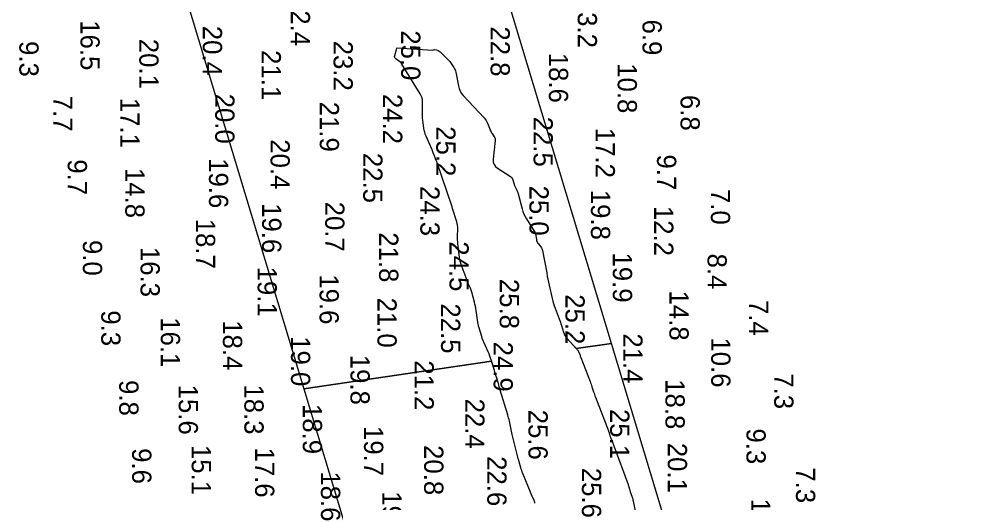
# Model space of a CAD drawing. Extents: x 1178573 to 1187098, y 693282 to 751751.
# Drawn here: x 1182871 to 1183490, y 742375 to 742689 of the extents above; entities that cross this region are included whole.
import ezdxf

# ---------------------------------------------------------------- set-up
doc = ezdxf.new("R2010")
doc.units = 0
for name, color, linetype in [('G-ANNO-PATT', 7, 'Continuous'), ('V-HYDS-MAJR', 7, 'Continuous'), ('V-HYDS-SOUN', 7, 'Continuous')]:
    doc.layers.add(name, color=color, linetype=linetype)

msp = doc.modelspace()

# ---------------------------------------------------------------- linework, layer by layer
at = {"layer": 'G-ANNO-PATT'}
for p, q in [((1183255.55, 742478.87), (1183156.73, 742806.5)), ((1182974.41, 742718.39), (1183055.57, 742449.3)), ((1183114.72, 742665.63), (1183115.8, 742669.72)), ((1183115.8, 742669.72), (1183116.06, 742670.41)), ((1183116.06, 742670.41), (1183116.37, 742670.67)), ((1183116.37, 742670.67), (1183139.17, 742669.22)), ((1183139.17, 742669.22), (1183140.53, 742669.52)), ((1183140.53, 742669.52), (1183141.81, 742669.44)), ((1183141.81, 742669.44), (1183143, 742668.97)), ((1183143, 742668.97), (1183144.1, 742668.12)), ((1183144.1, 742668.12), (1183149.32, 742663)), ((1183114.63, 742664.99), (1183114.72, 742665.63)), ((1183114.74, 742664.43), (1183114.63, 742664.99)), ((1183115.03, 742663.93), (1183114.74, 742664.43)), ((1183115.5, 742663.5), (1183115.03, 742663.93)), ((1183118.72, 742661.26), (1183115.5, 742663.5)), ((1183118.81, 742661.19), (1183118.72, 742661.26)), ((1183118.87, 742661.11), (1183118.81, 742661.19)), ((1183118.93, 742661.02), (1183118.87, 742661.11)), ((1183118.97, 742660.93), (1183118.93, 742661.02)), ((1183149.32, 742663), (1183149.88, 742662.42)), ((1183149.88, 742662.42), (1183150.4, 742661.82)), ((1183150.4, 742661.82), (1183150.9, 742661.19)), ((1183150.9, 742661.19), (1183151.36, 742660.54)), ((1183119.1, 742660.51), (1183118.97, 742660.93)), ((1183119.13, 742660.41), (1183119.1, 742660.51)), ((1183119.17, 742660.31), (1183119.13, 742660.41)), ((1183119.22, 742660.22), (1183119.17, 742660.31)), ((1183119.27, 742660.12), (1183119.22, 742660.22)), ((1183131.27, 742640.87), (1183119.27, 742660.12)), ((1183151.36, 742660.54), (1183153.15, 742657.87)), ((1183153.15, 742657.87), (1183153.56, 742657.18)), ((1183153.56, 742657.18), (1183153.9, 742656.47)), ((1183153.9, 742656.47), (1183154.16, 742655.73)), ((1183154.16, 742655.73), (1183154.35, 742654.95)), ((1183154.35, 742654.95), (1183156.11, 742645.95)), ((1183156.11, 742645.95), (1183156.56, 742644.24)), ((1183156.56, 742644.24), (1183157.24, 742642.64)), ((1183157.24, 742642.64), (1183158.13, 742641.16)), ((1183131.96, 742639.57), (1183131.27, 742640.87)), ((1183132.45, 742638.21), (1183131.96, 742639.57)), ((1183132.72, 742636.79), (1183132.45, 742638.21)), ((1183132.79, 742635.31), (1183132.72, 742636.79)), ((1183158.13, 742641.16), (1183159.24, 742639.78)), ((1183159.24, 742639.78), (1183172.78, 742625.16)), ((1183132.63, 742628.92), (1183132.79, 742635.31)), ((1183132.63, 742627.6), (1183132.63, 742628.92)), ((1183132.67, 742626.3), (1183132.63, 742627.6)), ((1183132.77, 742624.99), (1183132.67, 742626.3)), ((1183132.92, 742623.69), (1183132.77, 742624.99)), ((1183172.78, 742625.16), (1183173.43, 742624.39)), ((1183173.43, 742624.39), (1183174.01, 742623.57)), ((1183133.63, 742618.48), (1183132.92, 742623.69)), ((1183133.85, 742617.19), (1183133.63, 742618.48)), ((1183174.01, 742623.57), (1183174.5, 742622.71)), ((1183174.5, 742622.71), (1183174.92, 742621.79)), ((1183174.92, 742621.79), (1183176.7, 742617.37)), ((1183134.16, 742615.93), (1183133.85, 742617.19)), ((1183134.55, 742614.69), (1183134.16, 742615.93)), ((1183135.02, 742613.47), (1183134.55, 742614.69)), ((1183138.91, 742604.39), (1183135.02, 742613.47)), ((1183176.7, 742617.37), (1183176.96, 742616.77)), ((1183176.96, 742616.77), (1183177.25, 742616.19)), ((1183177.25, 742616.19), (1183177.57, 742615.62)), ((1183177.57, 742615.62), (1183177.91, 742615.06)), ((1183177.91, 742615.06), (1183179.35, 742612.88)), ((1183179.35, 742612.88), (1183179.66, 742612.32)), ((1183179.66, 742612.32), (1183179.86, 742611.73)), ((1183179.86, 742611.73), (1183179.95, 742611.12)), ((1183179.94, 742610.49), (1183178.69, 742598.33)), ((1183179.95, 742611.12), (1183179.94, 742610.49)), ((1183139.72, 742602.47), (1183138.91, 742604.39)), ((1183140.5, 742600.55), (1183139.72, 742602.47)), ((1183141.27, 742598.61), (1183140.5, 742600.55)), ((1183142.02, 742596.67), (1183141.27, 742598.61)), ((1183151.98, 742567.53), (1183142.02, 742596.67)), ((1183178.69, 742598.33), (1183178.72, 742596.55)), ((1183178.72, 742596.55), (1183179.19, 742594.99)), ((1183179.19, 742594.99), (1183180.12, 742593.65)), ((1183180.12, 742593.65), (1183181.48, 742592.52)), ((1183181.48, 742592.52), (1183189.91, 742587.11)), ((1183189.91, 742587.11), (1183190.42, 742586.72)), ((1183190.42, 742586.72), (1183190.84, 742586.26)), ((1183190.84, 742586.26), (1183191.16, 742585.72)), ((1183191.16, 742585.72), (1183191.39, 742585.12)), ((1183191.39, 742585.12), (1183192.21, 742582.25)), ((1183192.21, 742582.25), (1183192.36, 742581.78)), ((1183192.36, 742581.78), (1183192.53, 742581.32)), ((1183192.53, 742581.32), (1183192.72, 742580.86)), ((1183192.72, 742580.86), (1183192.94, 742580.42)), ((1183192.94, 742580.42), (1183193.87, 742578.66)), ((1183193.87, 742578.66), (1183194.09, 742578.22)), ((1183194.09, 742578.22), (1183194.28, 742577.76)), ((1183194.28, 742577.76), (1183194.45, 742577.3)), ((1183194.45, 742577.3), (1183194.59, 742576.82)), ((1183194.59, 742576.82), (1183197.38, 742566.22)), ((1183152.25, 742566.47), (1183151.98, 742567.53)), ((1183155.01, 742557.85), (1183152.25, 742566.47)), ((1183197.38, 742566.22), (1183197.91, 742564.49)), ((1183197.91, 742564.49), (1183198.56, 742562.82)), ((1183198.56, 742562.82), (1183199.34, 742561.19)), ((1183155.32, 742556.7), (1183155.01, 742557.85)), ((1183155.54, 742555.54), (1183155.32, 742556.7)), ((1183199.34, 742561.19), (1183200.24, 742559.63)), ((1183200.24, 742559.63), (1183205.26, 742551.62)), ((1183155.65, 742554.36), (1183155.54, 742555.54)), ((1183155.55, 742548.38), (1183155.67, 742553.17)), ((1183155.67, 742553.17), (1183155.65, 742554.36)), ((1183205.26, 742551.62), (1183205.61, 742550.99)), ((1183205.61, 742550.99), (1183205.89, 742550.34)), ((1183205.89, 742550.34), (1183206.11, 742549.66)), ((1183206.11, 742549.66), (1183206.26, 742548.95)), ((1183155.54, 742547.18), (1183155.55, 742548.38)), ((1183155.57, 742545.98), (1183155.54, 742547.18)), ((1183155.63, 742544.79), (1183155.57, 742545.98)), ((1183155.73, 742543.59), (1183155.63, 742544.79)), ((1183156.48, 742536.33), (1183155.73, 742543.59)), ((1183206.26, 742548.95), (1183206.74, 742546.01)), ((1183206.74, 742546.01), (1183206.89, 742545.35)), ((1183206.89, 742545.35), (1183207.12, 742544.73)), ((1183207.12, 742544.73), (1183207.44, 742544.15)), ((1183207.44, 742544.15), (1183207.83, 742543.6)), ((1183207.83, 742543.6), (1183209.57, 742541.49)), ((1183209.57, 742541.49), (1183209.97, 742540.94)), ((1183209.97, 742540.94), (1183210.29, 742540.36)), ((1183210.29, 742540.36), (1183210.53, 742539.74)), ((1183210.53, 742539.74), (1183210.7, 742539.09)), ((1183210.7, 742539.09), (1183213.44, 742524.54)), ((1183156.7, 742534.73), (1183156.48, 742536.33)), ((1183157, 742533.16), (1183156.7, 742534.73)), ((1183157.41, 742531.6), (1183157, 742533.16)), ((1183157.91, 742530.07), (1183157.41, 742531.6)), ((1183161.64, 742519.75), (1183157.91, 742530.07)), ((1183161.89, 742519.11), (1183161.64, 742519.75)), ((1183162.14, 742518.47), (1183161.89, 742519.11)), ((1183162.41, 742517.84), (1183162.14, 742518.47)), ((1183213.44, 742524.54), (1183213.82, 742522.55)), ((1183213.82, 742522.55), (1183214.22, 742520.57)), ((1183214.22, 742520.57), (1183214.63, 742518.59)), ((1183214.63, 742518.59), (1183215.06, 742516.61)), ((1183162.7, 742517.22), (1183162.41, 742517.84)), ((1183163.88, 742514.74), (1183162.7, 742517.22)), ((1183164.16, 742514.12), (1183163.88, 742514.74)), ((1183164.41, 742513.48), (1183164.16, 742514.12)), ((1183164.62, 742512.83), (1183164.41, 742513.48)), ((1183164.81, 742512.17), (1183164.62, 742512.83)), ((1183215.06, 742516.61), (1183216.97, 742507.91)), ((1183166.45, 742505.56), (1183164.81, 742512.17)), ((1183216.97, 742507.91), (1183217.35, 742506.34)), ((1183217.35, 742506.34), (1183217.78, 742504.78)), ((1183166.77, 742504.24), (1183166.45, 742505.56)), ((1183167.05, 742502.91), (1183166.77, 742504.24)), ((1183167.3, 742501.57), (1183167.05, 742502.91)), ((1183167.52, 742500.22), (1183167.3, 742501.57)), ((1183168.91, 742491.15), (1183167.52, 742500.22)), ((1183217.78, 742504.78), (1183218.28, 742503.25)), ((1183218.28, 742503.25), (1183218.83, 742501.73)), ((1183218.83, 742501.73), (1183221.5, 742494.82)), ((1183221.5, 742494.82), (1183221.9, 742493.74)), ((1183221.9, 742493.74), (1183222.28, 742492.65)), ((1183169.02, 742490.61), (1183168.91, 742491.15)), ((1183169.19, 742490.1), (1183169.02, 742490.61)), ((1183169.41, 742489.61), (1183169.19, 742490.1)), ((1183171.25, 742483.34), (1183169.41, 742489.61)), ((1183222.28, 742492.65), (1183222.64, 742491.56)), ((1183222.64, 742491.56), (1183222.98, 742490.45)), ((1183222.98, 742490.45), (1183224.27, 742486.03)), ((1183171.29, 742482.92), (1183171.25, 742483.34)), ((1183171.39, 742482.51), (1183171.29, 742482.92)), ((1183171.54, 742482.1), (1183171.39, 742482.51)), ((1183175.35, 742473.44), (1183171.54, 742482.1)), ((1183224.27, 742486.03), (1183224.65, 742484.96)), ((1183224.65, 742484.96), (1183225.15, 742483.95)), ((1183225.15, 742483.95), (1183225.76, 742483.01)), ((1183225.76, 742483.01), (1183226.48, 742482.13)), ((1183226.48, 742482.13), (1183232.63, 742475.48)), ((1183255.55, 742478.87), (1183232.63, 742475.48)), ((1183232.63, 742475.48), (1183255.55, 742478.87)), ((1183175.94, 742472.05), (1183175.35, 742473.44)), ((1183176.49, 742470.64), (1183175.94, 742472.05)), ((1183176.99, 742469.22), (1183176.49, 742470.64)), ((1183177.46, 742467.79), (1183176.99, 742469.22)), ((1183177.59, 742467.34), (1183055.57, 742449.3)), ((1183055.57, 742449.3), (1183177.59, 742467.34)), ((1183177.59, 742467.34), (1183177.46, 742467.79))]:
    msp.add_line(p, q, dxfattribs=at)
for points in [[(1183232.63, 742475.48), (1183232.99, 742475.1), (1183233.29, 742474.73), (1183233.57, 742474.35), (1183233.81, 742473.94), (1183234.01, 742473.52), (1183235.05, 742471.11), (1183235.1, 742471), (1183235.15, 742470.88), (1183235.19, 742470.76), (1183235.24, 742470.64), (1183235.42, 742470.17), (1183235.47, 742470.05), (1183235.51, 742469.93), (1183235.56, 742469.81), (1183235.61, 742469.69), (1183241.63, 742454.03), (1183241.94, 742453.19), (1183242.24, 742452.36), (1183242.52, 742451.52), (1183242.8, 742450.68), (1183243.86, 742447.29), (1183244.14, 742446.45), (1183244.43, 742445.61), (1183244.73, 742444.77), (1183245.04, 742443.94), (1183253.5, 742422.12), (1183253.65, 742421.72), (1183253.79, 742421.32), (1183253.92, 742420.91), (1183254.04, 742420.5), (1183254.5, 742418.87), (1183254.62, 742418.46), (1183254.75, 742418.06), (1183254.9, 742417.66), (1183255.05, 742417.26), (1183256.1, 742414.65), (1183256.33, 742414.08), (1183256.55, 742413.51), (1183256.77, 742412.94), (1183256.98, 742412.36), (1183266.28, 742387.15), (1183266.41, 742386.77), (1183266.54, 742386.4), (1183266.67, 742386.02), (1183266.78, 742385.64), (1183267.25, 742384.11), (1183267.36, 742383.73), (1183267.48, 742383.35), (1183267.61, 742382.97), (1183267.74, 742382.59), (1183268.74, 742379.69), (1183268.94, 742379.08), (1183269.12, 742378.46), (1183269.29, 742377.84), (1183269.43, 742377.21), (1183271.37, 742368.27)], [(1183884.78, 738706.45), (1183565.77, 739696.46), (1183463.01, 741660.48), (1183454.74, 741818.49), (1183255.55, 742478.87)], [(1183205.79, 742375.18), (1183205.68, 742375.74), (1183205.52, 742376.28), (1183205.31, 742376.8), (1183203.97, 742379.63), (1183203.67, 742380.28), (1183203.38, 742380.93), (1183203.1, 742381.59), (1183202.82, 742382.25), (1183197.88, 742394.39), (1183197.51, 742395.32), (1183197.17, 742396.26), (1183196.86, 742397.21), (1183196.58, 742398.17), (1183195.5, 742402.02), (1183195.23, 742402.99), (1183194.97, 742403.96), (1183194.72, 742404.92), (1183194.47, 742405.9), (1183191.05, 742419.76), (1183190.79, 742420.82), (1183190.55, 742421.89), (1183190.31, 742422.95), (1183190.07, 742424.02), (1183189.17, 742428.29), (1183188.93, 742429.36), (1183188.67, 742430.42), (1183188.39, 742431.47), (1183188.09, 742432.52), (1183183.26, 742448.45), (1183182.94, 742449.51), (1183182.63, 742450.58), (1183182.31, 742451.65), (1183182, 742452.72), (1183180.75, 742456.99), (1183180.43, 742458.06), (1183180.12, 742459.12), (1183179.79, 742460.19), (1183179.47, 742461.25), (1183177.59, 742467.34)], [(1183055.57, 742449.3), (1183256.28, 741783.89), (1183367.41, 739659.95), (1183480.15, 739310.05)]]:
    msp.add_lwpolyline(points, dxfattribs=at)
at = {"layer": 'V-HYDS-MAJR'}
msp.add_lwpolyline([(1183205.79, 742375.18), (1183205.68, 742375.74), (1183205.52, 742376.28), (1183205.31, 742376.8), (1183203.97, 742379.63), (1183203.67, 742380.28), (1183203.38, 742380.93), (1183203.1, 742381.59), (1183202.82, 742382.25), (1183197.88, 742394.39), (1183197.51, 742395.32), (1183197.17, 742396.26), (1183196.86, 742397.21), (1183196.58, 742398.17), (1183195.5, 742402.02), (1183195.23, 742402.99), (1183194.97, 742403.96), (1183194.72, 742404.92), (1183194.47, 742405.9), (1183191.05, 742419.76), (1183190.79, 742420.82), (1183190.55, 742421.89), (1183190.31, 742422.95), (1183190.07, 742424.02), (1183189.17, 742428.29), (1183188.93, 742429.36), (1183188.67, 742430.42), (1183188.39, 742431.47), (1183188.09, 742432.52), (1183183.26, 742448.45), (1183182.94, 742449.51), (1183182.63, 742450.58), (1183182.31, 742451.65), (1183182, 742452.72), (1183180.75, 742456.99), (1183180.43, 742458.06), (1183180.12, 742459.12), (1183179.79, 742460.19), (1183179.47, 742461.25), (1183177.46, 742467.79), (1183176.99, 742469.22), (1183176.49, 742470.64), (1183175.94, 742472.05), (1183175.35, 742473.44), (1183171.54, 742482.1), (1183171.39, 742482.51), (1183171.29, 742482.92), (1183171.25, 742483.34), (1183169.41, 742489.61), (1183169.19, 742490.1), (1183169.02, 742490.61), (1183168.91, 742491.15), (1183167.52, 742500.22), (1183167.3, 742501.57), (1183167.05, 742502.91), (1183166.77, 742504.24), (1183166.45, 742505.56), (1183164.81, 742512.17), (1183164.62, 742512.83), (1183164.41, 742513.48), (1183164.16, 742514.12), (1183163.88, 742514.74), (1183162.7, 742517.22), (1183162.41, 742517.84), (1183162.14, 742518.47), (1183161.89, 742519.11), (1183161.64, 742519.75), (1183157.91, 742530.07), (1183157.41, 742531.6), (1183157, 742533.16), (1183156.7, 742534.73), (1183156.48, 742536.33), (1183155.73, 742543.59), (1183155.63, 742544.79), (1183155.57, 742545.98), (1183155.54, 742547.18), (1183155.55, 742548.38), (1183155.67, 742553.17), (1183155.65, 742554.36), (1183155.54, 742555.54), (1183155.32, 742556.7), (1183155.01, 742557.85), (1183152.25, 742566.47), (1183151.98, 742567.53), (1183142.02, 742596.67), (1183141.27, 742598.61), (1183140.5, 742600.55), (1183139.72, 742602.47), (1183138.91, 742604.39), (1183135.02, 742613.47), (1183134.55, 742614.69), (1183134.16, 742615.93), (1183133.85, 742617.19), (1183133.63, 742618.48), (1183132.92, 742623.69), (1183132.77, 742624.99), (1183132.67, 742626.3), (1183132.63, 742627.6), (1183132.63, 742628.92), (1183132.79, 742635.31), (1183132.72, 742636.79), (1183132.45, 742638.21), (1183131.96, 742639.57), (1183131.27, 742640.87), (1183119.27, 742660.12), (1183119.22, 742660.22), (1183119.17, 742660.31), (1183119.13, 742660.41), (1183119.1, 742660.51), (1183118.97, 742660.93), (1183118.93, 742661.02), (1183118.87, 742661.11), (1183118.81, 742661.19), (1183118.72, 742661.26), (1183115.5, 742663.5), (1183115.03, 742663.93), (1183114.74, 742664.43), (1183114.63, 742664.99), (1183114.72, 742665.63), (1183115.8, 742669.72), (1183116.06, 742670.41), (1183116.37, 742670.67), (1183139.17, 742669.22), (1183140.53, 742669.52), (1183141.81, 742669.44), (1183143, 742668.97), (1183144.1, 742668.12), (1183149.32, 742663), (1183149.88, 742662.42), (1183150.4, 742661.82), (1183150.9, 742661.19), (1183151.36, 742660.54), (1183153.15, 742657.87), (1183153.56, 742657.18), (1183153.9, 742656.47), (1183154.16, 742655.73), (1183154.35, 742654.95), (1183156.11, 742645.95), (1183156.56, 742644.24), (1183157.24, 742642.64), (1183158.13, 742641.16), (1183159.24, 742639.78), (1183172.78, 742625.16), (1183173.43, 742624.39), (1183174.01, 742623.57), (1183174.5, 742622.71), (1183174.92, 742621.79), (1183176.7, 742617.37), (1183176.96, 742616.77), (1183177.25, 742616.19), (1183177.57, 742615.62), (1183177.91, 742615.06), (1183179.35, 742612.88), (1183179.66, 742612.32), (1183179.86, 742611.73), (1183179.95, 742611.12), (1183179.94, 742610.49), (1183178.69, 742598.33), (1183178.72, 742596.55), (1183179.19, 742594.99), (1183180.12, 742593.65), (1183181.48, 742592.52), (1183189.91, 742587.11), (1183190.42, 742586.72), (1183190.84, 742586.26), (1183191.16, 742585.72), (1183191.39, 742585.12), (1183192.21, 742582.25), (1183192.36, 742581.78), (1183192.53, 742581.32), (1183192.72, 742580.86), (1183192.94, 742580.42), (1183193.87, 742578.66), (1183194.09, 742578.22), (1183194.28, 742577.76), (1183194.45, 742577.3), (1183194.59, 742576.82), (1183197.38, 742566.22), (1183197.91, 742564.49), (1183198.56, 742562.82), (1183199.34, 742561.19), (1183200.24, 742559.63), (1183205.26, 742551.62), (1183205.61, 742550.99), (1183205.89, 742550.34), (1183206.11, 742549.66), (1183206.26, 742548.95), (1183206.74, 742546.01), (1183206.89, 742545.35), (1183207.12, 742544.73), (1183207.44, 742544.15), (1183207.83, 742543.6), (1183209.57, 742541.49), (1183209.97, 742540.94), (1183210.29, 742540.36), (1183210.53, 742539.74), (1183210.7, 742539.09), (1183213.44, 742524.54), (1183213.82, 742522.55), (1183214.22, 742520.57), (1183214.63, 742518.59), (1183215.06, 742516.61), (1183216.97, 742507.91), (1183217.35, 742506.34), (1183217.78, 742504.78), (1183218.28, 742503.25), (1183218.83, 742501.73), (1183221.5, 742494.82), (1183221.9, 742493.74), (1183222.28, 742492.65), (1183222.64, 742491.56), (1183222.98, 742490.45), (1183224.27, 742486.03), (1183224.65, 742484.96), (1183225.15, 742483.95), (1183225.76, 742483.01), (1183226.48, 742482.13), (1183232.99, 742475.1), (1183233.29, 742474.73), (1183233.57, 742474.35), (1183233.81, 742473.94), (1183234.01, 742473.52), (1183235.05, 742471.11), (1183235.1, 742471), (1183235.15, 742470.88), (1183235.19, 742470.76), (1183235.24, 742470.64), (1183235.42, 742470.17), (1183235.47, 742470.05), (1183235.51, 742469.93), (1183235.56, 742469.81), (1183235.61, 742469.69), (1183241.63, 742454.03), (1183241.94, 742453.19), (1183242.24, 742452.36), (1183242.52, 742451.52), (1183242.8, 742450.68), (1183243.86, 742447.29), (1183244.14, 742446.45), (1183244.43, 742445.61), (1183244.73, 742444.77), (1183245.04, 742443.94), (1183253.5, 742422.12), (1183253.65, 742421.72), (1183253.79, 742421.32), (1183253.92, 742420.91), (1183254.04, 742420.5), (1183254.5, 742418.87), (1183254.62, 742418.46), (1183254.75, 742418.06), (1183254.9, 742417.66), (1183255.05, 742417.26), (1183256.1, 742414.65), (1183256.33, 742414.08), (1183256.55, 742413.51), (1183256.77, 742412.94), (1183256.98, 742412.36), (1183266.28, 742387.15), (1183266.41, 742386.77), (1183266.54, 742386.4), (1183266.67, 742386.02), (1183266.78, 742385.64), (1183267.25, 742384.11), (1183267.36, 742383.73), (1183267.48, 742383.35), (1183267.61, 742382.97), (1183267.74, 742382.59), (1183268.74, 742379.69), (1183268.94, 742379.08), (1183269.12, 742378.46), (1183269.29, 742377.84), (1183269.43, 742377.21), (1183271.37, 742368.27)], dxfattribs=at)

# ---------------------------------------------------------------- texts
at = {"layer": 'V-HYDS-SOUN'}
for s, p in [('22.4 ', (1183047.17, 742704.41)), ('13.2 ', (1183233.58, 742703.18)), ('16.5 ', (1182910.53, 742688.63)), ('6.9', (1183275.66, 742689.06)), ('20.4 ', (1182990.02, 742685.02)), ('25.0 ', (1183118.86, 742682.1)), ('22.8 ', (1183176.97, 742684.62)), ('9.3', (1182870.83, 742675.11)), ('20.1 ', (1182948.76, 742676.57)), ('23.2 ', (1183074.95, 742675.33)), ('21.1 ', (1183028.25, 742669.25)), ('18.6 ', (1183214.85, 742667.52)), ('10.8 ', (1183259.52, 742660.73)), ('7.7', (1182892.85, 742639.61)), ('17.1 ', (1182936.42, 742638.28)), ('20.0 ', (1182998.06, 742640.96)), ('24.2 ', (1183107.1, 742640.81)), ('6.8', (1183300.36, 742640.11)), ('21.9 ', (1183065.98, 742635.73)), ('22.5 ', (1183204.89, 742626)), ('25.2 ', (1183141.68, 742619.82)), ('17.2 ', (1183245.22, 742618.77)), ('20.4 ', (1183034.01, 742611.36)), ('22.5 ', (1183094.23, 742602.54)), ('9.7', (1183285.07, 742601.49)), ('9.7', (1182902.26, 742598.34)), ('19.6 ', (1182994.02, 742599.08)), ('14.8 ', (1182939.67, 742592.75)), ('25.0 ', (1183202.19, 742581.28)), ('24.3 ', (1183131.32, 742581.04)), ('19.8 ', (1183242.16, 742578.55)), ('7.0', (1183320.08, 742579.08)), ('19.6 ', (1183028.53, 742569.89)), ('20.7 ', (1183069.51, 742570.84)), ('12.2 ', (1183283.18, 742568.11)), ('18.7 ', (1182985.56, 742559.78)), ('21.8 ', (1183104.53, 742550.99)), ('9.0', (1182912.11, 742545.98)), ('24.5 ', (1183150.26, 742545.13)), ('16.3 ', (1182949.56, 742541.47)), ('19.9 ', (1183256.37, 742537.86)), ('8.4', (1183317.88, 742537.15)), ('19.1 ', (1183025.63, 742528.67)), ('19.6 ', (1183065.87, 742523.69)), ('25.8 ', (1183182.91, 742520.74)), ('21.0 ', (1183103.44, 742508.54)), ('25.2 ', (1183225.6, 742510.76)), ('14.8 ', (1183293.14, 742513.16)), ('7.4', (1183344.88, 742507.07)), ('22.5 ', (1183144.78, 742504.8)), ('9.3', (1182924.05, 742500.3)), ('16.1 ', (1182962.73, 742495.83)), ('18.4 ', (1183003.08, 742493.88)), ('19.0 ', (1183047.3, 742483.51)), ('21.4 ', (1183263.15, 742485.35)), ('10.6 ', (1183320.3, 742482.71)), ('24.9 ', (1183178.91, 742479.99)), ('19.8 ', (1183085.93, 742471.46)), ('21.2 ', (1183127.57, 742467.88)), ('7.3', (1183361.22, 742459.43)), ('9.8', (1182935.73, 742455.04)), ('15.6 ', (1182974.37, 742452.07)), ('18.3 ', (1183017.02, 742452.23)), ('18.8 ', (1183290.58, 742455.61)), ('18.9 ', (1183054.96, 742439.5)), ('22.4 ', (1183160.49, 742443.02)), ('25.6 ', (1183201.57, 742435.8)), ('25.1 ', (1183254.63, 742436.28)), ('19.7 ', (1183094.74, 742425.23)), ('9.3', (1183343.18, 742423.63)), ('20.1 ', (1183292.06, 742414.33)), ('9.6', (1182944.1, 742410.84)), ('15.1 ', (1182982.81, 742412.95)), ('17.6 ', (1183023.97, 742411.26)), ('20.8 ', (1183133.79, 742412.83)), ('22.6 ', (1183174.83, 742405.65)), ('25.6 ', (1183236.31, 742398.07)), ('7.3', (1183375.36, 742398.37)), ('18.6 ', (1183066.79, 742395.77)), ('19.4 ', (1183106.68, 742382.85)), ('12.0 ', (1183346.28, 742378.06))]:
    msp.add_text(s, height=12.5, rotation=270, dxfattribs=at).set_placement(p)

doc.saveas('drawing.dxf')
